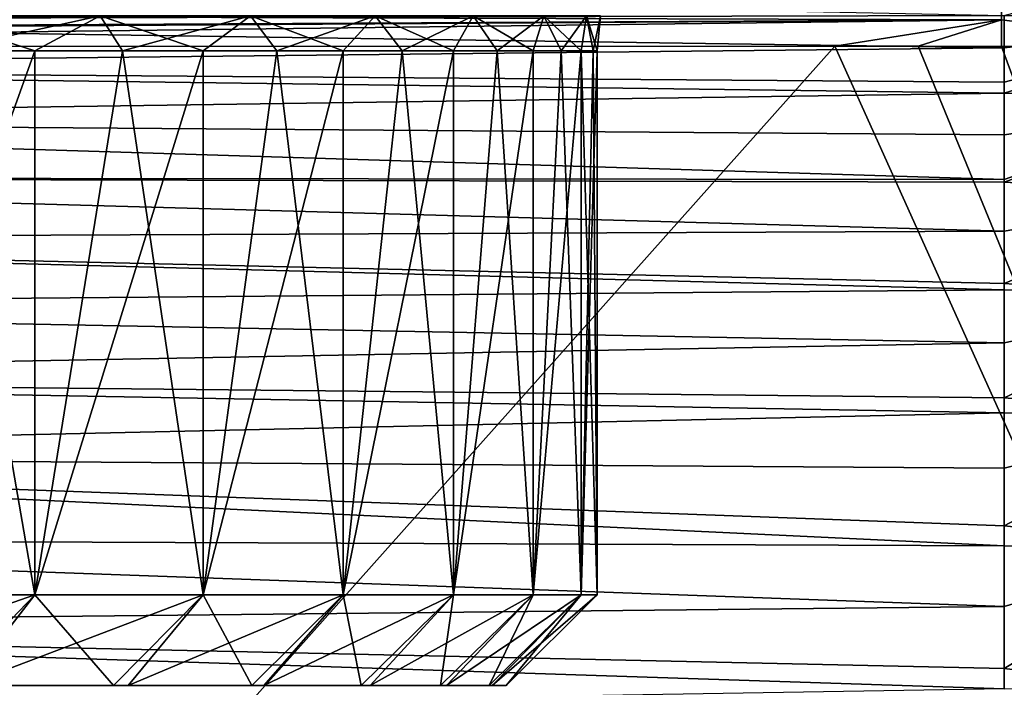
# Model space of a CAD drawing. Header units: metres. Extents: x -105 to 105, y -68 to 103.
# Tile 368 of 416: x 82.61 to 85.32, y 65.33 to 67.17. Entities that reach past the tile are written whole.
import ezdxf

# ---------------------------------------------------------------- set-up
doc = ezdxf.new("R2010")
doc.units = ezdxf.units.M
doc.layers.add('solid_FIT-BATH-150_SW0001_01', color=7, linetype='CONTINUOUS')

msp = doc.modelspace()

# ---------------------------------------------------------------- linework, layer by layer
at = {"layer": 'solid_FIT-BATH-150_SW0001_01'}
for points in [[(85.940384, 67.164368, -13.926991), (85.322105, 67.18364, -13.899477), (85.948593, 67.353745, -13.058128)], [(80.064636, 67.290863, -13.825574), (85.322105, 67.18364, -13.899477), (80.064636, 67.170609, -14.359747)], [(70.565071, 67.216179, 16.268023), (85.314697, 67.171677, 16.348396), (85.314766, 67.24366, 16.339739)], [(85.314766, 67.24366, 16.339739), (85.314697, 67.171677, 16.348396), (85.890892, 67.100014, 16.355515)], [(85.895447, 67.243729, 16.343437), (85.314766, 67.24366, 16.339739), (85.890892, 67.100014, 16.355515)], [(70.565071, 67.216179, 16.268023), (70.567719, 67.095253, 16.273623), (85.314697, 67.171677, 16.348396)], [(85.314697, 67.171677, 16.348396), (70.567719, 67.095253, 16.273623), (73.508179, 67.096024, 16.286926)], [(85.314697, 67.171677, 16.348396), (73.508179, 67.096024, 16.286926), (79.231544, 67.097557, 16.316015)], [(85.314697, 67.171677, 16.348396), (79.231544, 67.097557, 16.316015), (84.85498, 67.099075, 16.348959)], [(80.064636, 67.170609, -14.359747), (85.322105, 67.18364, -13.899477), (85.322121, 67.094505, -14.251653)], [(80.064636, 67.170609, -14.359747), (85.322121, 67.094505, -14.251653), (80.064636, 67.038597, -14.864074)], [(82.389511, 67.085892, 4.776935), (82.349335, 67.182854, 4.846461), (82.83007, 67.182854, 4.144675)], [(82.649521, 67.085892, -5.814744), (82.83007, 67.182854, -5.551672), (82.349335, 67.182854, -6.253458)], [(82.389511, 67.085892, -6.183932), (82.649521, 67.085892, -5.814744), (82.349335, 67.182854, -6.253458)], [(82.649521, 67.085892, 4.407748), (82.389511, 67.085892, 4.776935), (82.83007, 67.182854, 4.144675)], [(82.891106, 67.085892, 4.026247), (82.649521, 67.085892, 4.407748), (82.83007, 67.182854, 4.144675)], [(82.649521, 67.085892, -5.814744), (82.891106, 67.085892, -5.433244), (82.83007, 67.182854, -5.551672)], [(82.891106, 67.085892, 4.026247), (82.83007, 67.182854, 4.144675), (83.244003, 67.182854, 3.401526)], [(83.113678, 67.085892, -5.040349), (83.244003, 67.182854, -4.808523), (82.83007, 67.182854, -5.551672)], [(82.891106, 67.085892, -5.433244), (83.113678, 67.085892, -5.040349), (82.83007, 67.182854, -5.551672)], [(83.113678, 67.085892, 3.633352), (82.891106, 67.085892, 4.026247), (83.244003, 67.182854, 3.401526)], [(83.316704, 67.085892, 3.230009), (83.113678, 67.085892, 3.633352), (83.244003, 67.182854, 3.401526)], [(83.113678, 67.085892, -5.040349), (83.316704, 67.085892, -4.637005), (83.244003, 67.182854, -4.808523)], [(83.316704, 67.085892, 3.230009), (83.244003, 67.182854, 3.401526), (83.587593, 67.182854, 2.623354)], [(83.499695, 67.085892, -4.224186), (83.587593, 67.182854, -4.030351), (83.244003, 67.182854, -4.808523)], [(83.316704, 67.085892, -4.637005), (83.499695, 67.085892, -4.224186), (83.244003, 67.182854, -4.808523)], [(83.499695, 67.085892, 2.817189), (83.316704, 67.085892, 3.230009), (83.587593, 67.182854, 2.623354)], [(83.662209, 67.085892, 2.395888), (83.499695, 67.085892, 2.817189), (83.587593, 67.182854, 2.623354)], [(83.499695, 67.085892, -4.224186), (83.662209, 67.085892, -3.802885), (83.587593, 67.182854, -4.030351)], [(83.662209, 67.085892, 2.395888), (83.587593, 67.182854, 2.623354), (83.857925, 67.182854, 1.816799)], [(83.803848, 67.085892, -3.374117), (83.857925, 67.182854, -3.223796), (83.587593, 67.182854, -4.030351)], [(83.662209, 67.085892, -3.802885), (83.803848, 67.085892, -3.374117), (83.587593, 67.182854, -4.030351)], [(83.803848, 67.085892, 1.967121), (83.662209, 67.085892, 2.395888), (83.857925, 67.182854, 1.816799)], [(83.924286, 67.085892, 1.531919), (83.803848, 67.085892, 1.967121), (83.857925, 67.182854, 1.816799)], [(83.803848, 67.085892, -3.374117), (83.924286, 67.085892, -2.938916), (83.857925, 67.182854, -3.223796)], [(83.924286, 67.085892, 1.531919), (83.857925, 67.182854, 1.816799), (84.052681, 67.182854, 0.988742)], [(84.023224, 67.085892, -2.498329), (84.052681, 67.182854, -2.395738), (83.857925, 67.182854, -3.223796)], [(83.924286, 67.085892, -2.938916), (84.023224, 67.085892, -2.498329), (83.857925, 67.182854, -3.223796)], [(84.023224, 67.085892, 1.091333), (83.924286, 67.085892, 1.531919), (84.052681, 67.182854, 0.988742)], [(84.100426, 67.085892, 0.646422), (84.023224, 67.085892, 1.091333), (84.052681, 67.182854, 0.988742)], [(84.023224, 67.085892, -2.498329), (84.100426, 67.085892, -2.053419), (84.052681, 67.182854, -2.395738)], [(84.100426, 67.085892, 0.646422), (84.052681, 67.182854, 0.988742), (84.170204, 67.182854, 0.146246)], [(84.155701, 67.085892, -1.605256), (84.170204, 67.182854, -1.553243), (84.052681, 67.182854, -2.395738)], [(84.100426, 67.085892, -2.053419), (84.155701, 67.085892, -1.605256), (84.052681, 67.182854, -2.395738)], [(84.155701, 67.085892, 0.198259), (84.100426, 67.085892, 0.646422), (84.170204, 67.182854, 0.146246)], [(84.188919, 67.085892, -0.252076), (84.155701, 67.085892, 0.198259), (84.170204, 67.182854, 0.146246)], [(84.155701, 67.085892, -1.605256), (84.188919, 67.085892, -1.154921), (84.170204, 67.182854, -1.553243)], [(84.188919, 67.085892, -0.252076), (84.170204, 67.182854, 0.146246), (84.209496, 67.182854, -0.703498)], [(84.199997, 67.085892, -0.703498), (84.209496, 67.182854, -0.703498), (84.170204, 67.182854, -1.553243)], [(84.188919, 67.085892, -1.154921), (84.199997, 67.085892, -0.703498), (84.170204, 67.182854, -1.553243)], [(84.199997, 67.085892, -0.703498), (84.188919, 67.085892, -0.252076), (84.209496, 67.182854, -0.703498)], [(85.314697, 67.171677, 16.348396), (84.85498, 67.099075, 16.348959), (85.08477, 67.098717, 16.350405)], [(85.314697, 67.171677, 16.348396), (85.08477, 67.098717, 16.350405), (85.314659, 67.098358, 16.35186)], [(85.314697, 67.171677, 16.348396), (85.314659, 67.098358, 16.35186), (85.890892, 67.100014, 16.355515)], [(85.322121, 67.094505, -14.251653), (85.322105, 67.18364, -13.899477), (85.940384, 67.164368, -13.926991)], [(85.322128, 66.999588, -14.590525), (85.322121, 67.094505, -14.251653), (85.940384, 67.164368, -13.926991)], [(85.322128, 66.969696, -14.6905), (85.322128, 66.999588, -14.590525), (85.940384, 67.164368, -13.926991)], [(85.931076, 66.944458, -14.722287), (85.322128, 66.969696, -14.6905), (85.940384, 67.164368, -13.926991)], [(84.85498, 67.099075, 16.348959), (79.231544, 67.097557, 16.316015), (79.797249, 61.421703, 16.370808)], [(84.85498, 67.099075, 16.348959), (79.797249, 61.421703, 16.370808), (87.417076, 61.410976, 16.429522)], [(80.064636, 67.038597, -14.864074), (85.322121, 67.094505, -14.251653), (85.322128, 66.999588, -14.590525)], [(82.111771, 65.585892, 5.132832), (82.389511, 67.085892, 4.776935), (82.649521, 67.085892, 4.407748)], [(82.649574, 65.585892, 4.407662), (82.111771, 65.585892, 5.132832), (82.649521, 67.085892, 4.407748)], [(82.111771, 65.585892, -6.539829), (82.649574, 65.585892, -5.814659), (82.389511, 67.085892, -6.183932)], [(82.649574, 65.585892, -5.814659), (82.649521, 67.085892, -5.814744), (82.389511, 67.085892, -6.183932)], [(82.649574, 65.585892, 4.407662), (82.649521, 67.085892, 4.407748), (82.891106, 67.085892, 4.026247)], [(82.649574, 65.585892, -5.814659), (82.891106, 67.085892, -5.433244), (82.649521, 67.085892, -5.814744)], [(82.649574, 65.585892, 4.407662), (82.891106, 67.085892, 4.026247), (83.113678, 67.085892, 3.633352)], [(83.113716, 65.585892, 3.633272), (82.649574, 65.585892, 4.407662), (83.113678, 67.085892, 3.633352)], [(82.649574, 65.585892, -5.814659), (83.113716, 65.585892, -5.040268), (82.891106, 67.085892, -5.433244)], [(83.113716, 65.585892, -5.040268), (83.113678, 67.085892, -5.040349), (82.891106, 67.085892, -5.433244)], [(83.113716, 65.585892, 3.633272), (83.113678, 67.085892, 3.633352), (83.316704, 67.085892, 3.230009)], [(83.113716, 65.585892, -5.040268), (83.316704, 67.085892, -4.637005), (83.113678, 67.085892, -5.040349)], [(83.113716, 65.585892, 3.633272), (83.316704, 67.085892, 3.230009), (83.499695, 67.085892, 2.817189)], [(83.499718, 65.585892, 2.81712), (83.113716, 65.585892, 3.633272), (83.499695, 67.085892, 2.817189)], [(83.113716, 65.585892, -5.040268), (83.499718, 65.585892, -4.224116), (83.316704, 67.085892, -4.637005)], [(83.499718, 65.585892, -4.224116), (83.499695, 67.085892, -4.224186), (83.316704, 67.085892, -4.637005)], [(83.499718, 65.585892, 2.81712), (83.499695, 67.085892, 2.817189), (83.662209, 67.085892, 2.395888)], [(83.499718, 65.585892, -4.224116), (83.662209, 67.085892, -3.802885), (83.499695, 67.085892, -4.224186)], [(83.499718, 65.585892, 2.81712), (83.662209, 67.085892, 2.395888), (83.803848, 67.085892, 1.967121)], [(83.803871, 65.585892, 1.967065), (83.499718, 65.585892, 2.81712), (83.803848, 67.085892, 1.967121)], [(83.499718, 65.585892, -4.224116), (83.803871, 65.585892, -3.374062), (83.662209, 67.085892, -3.802885)], [(83.803871, 65.585892, -3.374062), (83.803848, 67.085892, -3.374117), (83.662209, 67.085892, -3.802885)], [(83.803871, 65.585892, 1.967065), (83.803848, 67.085892, 1.967121), (83.924286, 67.085892, 1.531919)], [(83.803871, 65.585892, -3.374062), (83.924286, 67.085892, -2.938916), (83.803848, 67.085892, -3.374117)], [(83.803871, 65.585892, 1.967065), (83.924286, 67.085892, 1.531919), (84.023224, 67.085892, 1.091333)], [(84.023232, 65.585892, 1.091294), (83.803871, 65.585892, 1.967065), (84.023224, 67.085892, 1.091333)], [(83.803871, 65.585892, -3.374062), (84.023232, 65.585892, -2.498291), (83.924286, 67.085892, -2.938916)], [(84.023232, 65.585892, -2.498291), (84.023224, 67.085892, -2.498329), (83.924286, 67.085892, -2.938916)], [(84.023232, 65.585892, 1.091294), (84.023224, 67.085892, 1.091333), (84.100426, 67.085892, 0.646422)], [(84.023232, 65.585892, -2.498291), (84.100426, 67.085892, -2.053419), (84.023224, 67.085892, -2.498329)], [(84.023232, 65.585892, 1.091294), (84.100426, 67.085892, 0.646422), (84.155701, 67.085892, 0.198259)], [(84.155701, 65.585892, 0.198239), (84.023232, 65.585892, 1.091294), (84.155701, 67.085892, 0.198259)], [(84.023232, 65.585892, -2.498291), (84.155701, 65.585892, -1.605236), (84.100426, 67.085892, -2.053419)], [(84.155701, 65.585892, -1.605236), (84.155701, 67.085892, -1.605256), (84.100426, 67.085892, -2.053419)], [(84.155701, 65.585892, 0.198239), (84.155701, 67.085892, 0.198259), (84.188919, 67.085892, -0.252076)], [(84.155701, 65.585892, 0.198239), (84.188919, 67.085892, -0.252076), (84.199997, 67.085892, -0.703498)], [(84.199997, 65.585892, -0.703498), (84.155701, 65.585892, 0.198239), (84.199997, 67.085892, -0.703498)], [(84.199997, 65.585892, -0.703498), (84.188919, 67.085892, -1.154921), (84.155701, 67.085892, -1.605256)], [(84.155701, 65.585892, -1.605236), (84.199997, 65.585892, -0.703498), (84.155701, 67.085892, -1.605256)], [(84.199997, 65.585892, -0.703498), (84.199997, 67.085892, -0.703498), (84.188919, 67.085892, -1.154921)], [(85.08477, 67.098717, 16.350405), (84.85498, 67.099075, 16.348959), (87.417076, 61.410976, 16.429522)], [(85.08477, 67.098717, 16.350405), (87.417076, 61.410976, 16.429522), (85.314659, 67.098358, 16.35186)], [(87.417076, 61.410976, 16.429522), (85.890892, 67.100014, 16.355515), (85.314659, 67.098358, 16.35186)], [(80.064636, 67.038597, -14.864074), (85.322128, 66.999588, -14.590525), (85.322128, 66.969696, -14.6905)], [(80.064636, 67.038597, -14.864074), (85.322128, 66.969696, -14.6905), (80.064636, 66.894279, -15.339363)], [(80.064636, 66.894279, -15.339363), (85.322128, 66.969696, -14.6905), (85.322128, 66.854385, -15.049706)], [(85.322128, 66.854385, -15.049706), (85.322128, 66.969696, -14.6905), (85.931076, 66.944458, -14.722287)], [(85.322136, 66.731773, -15.391777), (85.322128, 66.854385, -15.049706), (85.931076, 66.944458, -14.722287)], [(85.322136, 66.724182, -15.411762), (85.322136, 66.731773, -15.391777), (85.931076, 66.944458, -14.722287)], [(85.920532, 66.691849, -15.447), (85.322136, 66.724182, -15.411762), (85.931076, 66.944458, -14.722287)], [(80.064636, 66.894279, -15.339363), (85.322128, 66.854385, -15.049706), (85.322136, 66.731773, -15.391777)], [(80.064636, 66.894279, -15.339363), (85.322136, 66.731773, -15.391777), (80.064636, 66.737076, -15.786426)], [(80.064636, 66.737076, -15.786426), (85.322136, 66.731773, -15.391777), (85.322136, 66.724182, -15.411762)], [(80.064636, 66.737076, -15.786426), (85.322136, 66.724182, -15.411762), (85.322136, 66.588646, -15.748017)], [(80.064636, 66.737076, -15.786426), (85.322136, 66.588646, -15.748017), (80.064636, 66.566467, -16.206081)], [(85.322136, 66.588646, -15.748017), (85.322136, 66.724182, -15.411762), (85.920532, 66.691849, -15.447)], [(85.322136, 66.444923, -16.066978), (85.322136, 66.588646, -15.748017), (85.920532, 66.691849, -15.447)], [(85.908653, 66.404434, -16.104088), (85.322136, 66.444923, -16.066978), (85.920532, 66.691849, -15.447)], [(80.064636, 66.566467, -16.206081), (85.322136, 66.588646, -15.748017), (85.322136, 66.444923, -16.066978)], [(80.064636, 66.566467, -16.206081), (85.322136, 66.444923, -16.066978), (85.322136, 66.426964, -16.104425)], [(80.064636, 66.566467, -16.206081), (85.322136, 66.426964, -16.104425), (80.064636, 66.382027, -16.599207)], [(80.064636, 66.382027, -16.599207), (85.322136, 66.426964, -16.104425), (85.322144, 66.28083, -16.391724)], [(85.322136, 66.426964, -16.104425), (85.322136, 66.444923, -16.066978), (85.908653, 66.404434, -16.104088)], [(85.322144, 66.28083, -16.391724), (85.322136, 66.426964, -16.104425), (85.908653, 66.404434, -16.104088)], [(85.322151, 66.129166, -16.660511), (85.322144, 66.28083, -16.391724), (85.908653, 66.404434, -16.104088)], [(85.89537, 66.08049, -16.696569), (85.322151, 66.129166, -16.660511), (85.908653, 66.404434, -16.104088)], [(80.064636, 66.382027, -16.599207), (85.322144, 66.28083, -16.391724), (80.064636, 66.183388, -16.9667)], [(80.064636, 66.183388, -16.9667), (85.322144, 66.28083, -16.391724), (85.322151, 66.129166, -16.660511)], [(80.064636, 66.183388, -16.9667), (85.322151, 66.129166, -16.660511), (85.322151, 66.08831, -16.728392)], [(80.064636, 66.183388, -16.9667), (85.322151, 66.08831, -16.728392), (80.064636, 65.970184, -17.309454)], [(85.322151, 66.08831, -16.728392), (85.322151, 66.129166, -16.660511), (85.89537, 66.08049, -16.696569)], [(80.064636, 65.970184, -17.309454), (85.322151, 66.08831, -16.728392), (85.322174, 65.934875, -16.968048)], [(85.322174, 65.934875, -16.968048), (85.322151, 66.08831, -16.728392), (85.89537, 66.08049, -16.696569)], [(85.322197, 65.776047, -17.19339), (85.322174, 65.934875, -16.968048), (85.89537, 66.08049, -16.696569)], [(85.880615, 65.718437, -17.227484), (85.322197, 65.776047, -17.19339), (85.89537, 66.08049, -16.696569)], [(80.064636, 65.970184, -17.309454), (85.322174, 65.934875, -16.968048), (85.322197, 65.776047, -17.19339)], [(80.064636, 65.970184, -17.309454), (85.322197, 65.776047, -17.19339), (85.322197, 65.721222, -17.266375)], [(80.064636, 65.970184, -17.309454), (85.322197, 65.721222, -17.266375), (80.064636, 65.742043, -17.628366)], [(85.322197, 65.721222, -17.266375), (85.322197, 65.776047, -17.19339), (85.880615, 65.718437, -17.227484)], [(80.064636, 65.742043, -17.628366), (85.322197, 65.721222, -17.266375), (85.322197, 65.554024, -17.475321)], [(80.064636, 65.742043, -17.628366), (85.322197, 65.554024, -17.475321), (80.064636, 65.498581, -17.924332)], [(85.322197, 65.554024, -17.475321), (85.322197, 65.721222, -17.266375), (85.880615, 65.718437, -17.227484)], [(85.322174, 65.382545, -17.670437), (85.322197, 65.554024, -17.475321), (85.880615, 65.718437, -17.227484)], [(85.864243, 65.317123, -17.700027), (85.322174, 65.382545, -17.670437), (85.880615, 65.718437, -17.227484)], [(81.933067, 65.33548, 4.9557), (82.111771, 65.585892, 5.132832), (82.649574, 65.585892, 4.407662)], [(81.933067, 65.33548, 4.9557), (82.649574, 65.585892, 4.407662), (82.455757, 65.33548, 4.246906)], [(82.408508, 65.33548, -5.724291), (82.649574, 65.585892, -5.814659), (82.111771, 65.585892, -6.539829)], [(82.866409, 65.33548, -4.971384), (82.649574, 65.585892, -5.814659), (82.408508, 65.33548, -5.724291)], [(82.455757, 65.33548, 4.246906), (82.649574, 65.585892, 4.407662), (83.113716, 65.585892, 3.633272)], [(82.455757, 65.33548, 4.246906), (83.113716, 65.585892, 3.633272), (82.906639, 65.33548, 3.489342)], [(82.866409, 65.33548, -4.971384), (83.113716, 65.585892, -5.040268), (82.649574, 65.585892, -5.814659)], [(83.247955, 65.33548, -4.177048), (83.113716, 65.585892, -5.040268), (82.866409, 65.33548, -4.971384)], [(82.906639, 65.33548, 3.489342), (83.113716, 65.585892, 3.633272), (83.499718, 65.585892, 2.81712)], [(82.906639, 65.33548, 3.489342), (83.499718, 65.585892, 2.81712), (83.280418, 65.33548, 2.691875)], [(83.247955, 65.33548, -4.177048), (83.499718, 65.585892, -4.224116), (83.113716, 65.585892, -5.040268)], [(83.549316, 65.33548, -3.34983), (83.499718, 65.585892, -4.224116), (83.247955, 65.33548, -4.177048)], [(83.280418, 65.33548, 2.691875), (83.499718, 65.585892, 2.81712), (83.803871, 65.585892, 1.967065)], [(83.280418, 65.33548, 2.691875), (83.803871, 65.585892, 1.967065), (83.574005, 65.33548, 1.861791)], [(83.549316, 65.33548, -3.34983), (83.803871, 65.585892, -3.374062), (83.499718, 65.585892, -4.224116)], [(83.768074, 65.33548, -2.496742), (83.803871, 65.585892, -3.374062), (83.549316, 65.33548, -3.34983)], [(83.574005, 65.33548, 1.861791), (83.803871, 65.585892, 1.967065), (84.023232, 65.585892, 1.091294)], [(83.574005, 65.33548, 1.861791), (84.023232, 65.585892, 1.091294), (83.784798, 65.33548, 1.006044)], [(83.768074, 65.33548, -2.496742), (84.023232, 65.585892, -2.498291), (83.803871, 65.585892, -3.374062)], [(83.90197, 65.33548, -1.625372), (84.023232, 65.585892, -2.498291), (83.768074, 65.33548, -2.496742)], [(83.784798, 65.33548, 1.006044), (84.023232, 65.585892, 1.091294), (84.155701, 65.585892, 0.198239)], [(83.784798, 65.33548, 1.006044), (84.155701, 65.585892, 0.198239), (83.910301, 65.33548, 0.133692)], [(83.90197, 65.33548, -1.625372), (84.155701, 65.585892, -1.605236), (84.023232, 65.585892, -2.498291)], [(83.949417, 65.33548, -0.745922), (84.155701, 65.585892, -1.605236), (83.90197, 65.33548, -1.625372)], [(83.910301, 65.33548, 0.133692), (84.155701, 65.585892, 0.198239), (84.199997, 65.585892, -0.703498)], [(83.910301, 65.33548, 0.133692), (84.199997, 65.585892, -0.703498), (83.949417, 65.33548, -0.745922)], [(83.949417, 65.33548, -0.745922), (84.199997, 65.585892, -0.703498), (84.155701, 65.585892, -1.605236)], [(80.064636, 65.498581, -17.924332), (85.322197, 65.554024, -17.475321), (85.322174, 65.382545, -17.670437)], [(80.064636, 65.498581, -17.924332), (85.322174, 65.382545, -17.670437), (85.322166, 65.326286, -17.730648)], [(80.064636, 65.498581, -17.924332), (85.322166, 65.326286, -17.730648), (80.064636, 65.239441, -18.198246)], [(85.322166, 65.326286, -17.730648), (85.322174, 65.382545, -17.670437), (85.864243, 65.317123, -17.700027)], [(82.455757, 65.33548, 4.246906), (82.866409, 65.33548, -4.971384), (82.408508, 65.33548, -5.724291)], [(82.455757, 65.33548, 4.246906), (82.906639, 65.33548, 3.489342), (82.866409, 65.33548, -4.971384)], [(82.906639, 65.33548, 3.489342), (83.247955, 65.33548, -4.177048), (82.866409, 65.33548, -4.971384)], [(82.906639, 65.33548, 3.489342), (83.280418, 65.33548, 2.691875), (83.247955, 65.33548, -4.177048)], [(83.280418, 65.33548, 2.691875), (83.549316, 65.33548, -3.34983), (83.247955, 65.33548, -4.177048)], [(83.280418, 65.33548, 2.691875), (83.574005, 65.33548, 1.861791), (83.549316, 65.33548, -3.34983)], [(83.574005, 65.33548, 1.861791), (83.768074, 65.33548, -2.496742), (83.549316, 65.33548, -3.34983)], [(83.574005, 65.33548, 1.861791), (83.784798, 65.33548, 1.006044), (83.768074, 65.33548, -2.496742)], [(83.784798, 65.33548, 1.006044), (83.90197, 65.33548, -1.625372), (83.768074, 65.33548, -2.496742)], [(83.784798, 65.33548, 1.006044), (83.910301, 65.33548, 0.133692), (83.90197, 65.33548, -1.625372)], [(83.910301, 65.33548, 0.133692), (83.949417, 65.33548, -0.745922), (83.90197, 65.33548, -1.625372)]]:
    msp.add_3dface(points, dxfattribs=at)

doc.saveas('drawing.dxf')
